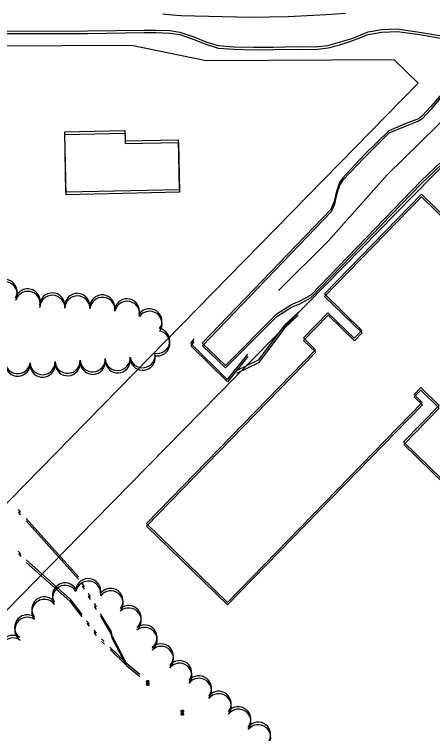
# Model space of a CAD drawing. Extents: x -25029 to 2274964, y -81170 to 687028.
# Drawn here: x 14435 to 14769, y -65900 to -65327 of the extents above; entities that cross this region are included whole.
import ezdxf

# ---------------------------------------------------------------- set-up
doc = ezdxf.new("R2010")
doc.units = 0
for name, color, linetype in [('81911BEA - RW_X_Fee_RW', 7, 'Continuous'), ('BLDG', 7, 'Continuous'), ('GE_X_CL_2000', 7, 'Continuous'), ('ROAD', 7, 'Continuous'), ('TREES', 7, 'Continuous'), ('WALL', 7, 'Continuous'), ('WATER', 7, 'Continuous')]:
    doc.layers.add(name, color=color, linetype=linetype)

msp = doc.modelspace()

# ---------------------------------------------------------------- linework, layer by layer
at = {"layer": '81911BEA - RW_X_Fee_RW'}
for p, q in [((14588.2, -65363.5), (14528.6, -65351.39)), ((14738.21, -65362.8), (14588.2, -65363.5)), ((14757.25, -65381.56), (14738.21, -65362.8)), ((14499.2, -65730.13), (14832.37, -65390.61))]:
    msp.add_line(p, q, dxfattribs=at)
for points in [[(14528.6, -65351.39), (14196.48, -65352.92), (14038.66, -65353.66)], [(14245.22, -65903.96), (14248.34, -65900.86), (14455.29, -65689.68), (14757.25, -65381.56)], [(14286.87, -65946.86), (14288.01, -65945.7), (14499.2, -65730.13)]]:
    msp.add_lwpolyline(points, dxfattribs=at)
at = {"layer": 'BLDG'}
for points in [[(14475.28, -65420.27), (14523.35, -65419.26), (14523.52, -65427.5), (14565.88, -65426.62), (14566.72, -65466.47), (14476.29, -65468.36)], [(14475.4, -65422.25), (14523.47, -65421.25), (14523.64, -65429.49), (14566, -65428.61), (14566.83, -65468.46), (14476.4, -65470.34)], [(14682.52, -65549.38), (14712.43, -65578.52), (14706.26, -65584.86), (14685.28, -65564.41), (14665.72, -65584.49), (14675.46, -65593.97), (14540.52, -65732.55), (14605.15, -65795.47), (14760.52, -65635.92), (14753.98, -65629.55), (14759.27, -65624.12), (14773.97, -65638.44), (14745.65, -65667.51), (14994.12, -65909.47), (14973.79, -65930.36), (15068.38, -66022.45), (15088.74, -66001.55), (15108.28, -66020.58), (15213.84, -65912.17), (14759.8, -65470.02)], [(14682.62, -65551.39), (14712.53, -65580.53), (14706.36, -65586.87), (14685.38, -65566.42), (14665.82, -65586.5), (14675.56, -65595.98), (14540.6, -65734.54), (14605.22, -65797.47), (14760.61, -65637.94), (14754.07, -65631.57), (14759.36, -65626.14), (14774.06, -65640.46), (14745.74, -65669.53), (14994.18, -65911.52), (14973.85, -65932.4), (15068.42, -66024.51), (15088.79, -66003.61), (15108.32, -66022.64), (15213.9, -65914.24), (14759.91, -65472.04)]]:
    msp.add_lwpolyline(points, close=True, dxfattribs=at)
at = {"layer": 'GE_X_CL_2000'}
for points in [[(14553.63, -65326.08), (14560.97, -65326.94), (14568.33, -65327.6), (14623.16, -65328.8), (14638.37, -65328.61), (14653.59, -65328.21), (14668.79, -65327.58), (14683.98, -65326.74), (14699.16, -65325.68)], [(14836.79, -65349.72), (14810.96, -65377.63), (14732.52, -65454.48), (14685.38, -65507.34), (14645.9, -65546.7)]]:
    msp.add_lwpolyline(points, dxfattribs=at)
at = {"layer": 'ROAD'}
for points in [[(14406.44, -65339.89), (14493.41, -65339.74), (14538.63, -65339.06), (14547.87, -65339.13), (14559.06, -65339.48), (14567.22, -65340.7), (14578.21, -65344.52), (14588.58, -65348.71), (14597.72, -65351.54), (14610.09, -65352.41), (14625.78, -65352.77), (14641.62, -65352.61), (14660.86, -65352.25), (14674.81, -65352.58), (14685.27, -65351.37), (14694.57, -65348.87), (14705.04, -65345.53), (14717.29, -65340.63), (14728.16, -65338.75), (14740.33, -65338.14), (14758.38, -65340.74), (14776.26, -65343.74)], [(14406.57, -65341.87), (14493.54, -65341.73), (14538.76, -65341.05), (14548, -65341.12), (14559.19, -65341.47), (14567.35, -65342.7), (14578.34, -65346.52), (14588.71, -65350.71), (14597.85, -65353.54), (14610.22, -65354.41), (14625.91, -65354.77), (14641.75, -65354.61), (14660.99, -65354.26), (14674.94, -65354.59), (14685.4, -65353.38), (14694.7, -65350.88), (14705.17, -65347.54), (14717.42, -65342.64), (14728.29, -65340.76), (14740.46, -65340.16), (14758.51, -65342.76), (14776.39, -65345.76)], [(14777.73, -65387.96), (14767.42, -65400.14), (14760.26, -65407.78), (14757.42, -65409.8), (14746.8, -65413.91), (14733.8, -65419.31), (14714.19, -65438.62), (14697.1, -65456.83), (14694.48, -65460.69), (14691.96, -65468.53), (14690.3, -65475.81), (14687.69, -65482.05), (14585.06, -65588.85), (14603.49, -65606.45), (14644.51, -65565.44), (14656.1, -65557.92), (14662.63, -65555.32), (14671.86, -65550.26), (14759.69, -65459.3), (14786.53, -65433.82)], [(14777.85, -65389.98), (14767.54, -65402.16), (14760.38, -65409.8), (14757.54, -65411.82), (14746.92, -65415.93), (14733.92, -65421.33), (14714.31, -65440.63), (14697.21, -65458.84), (14694.59, -65462.7), (14692.07, -65470.54), (14690.41, -65477.82), (14687.8, -65484.06), (14585.16, -65590.85), (14603.59, -65608.45), (14644.61, -65567.44), (14656.2, -65559.93), (14662.73, -65557.33), (14671.96, -65552.27), (14759.8, -65461.32), (14786.65, -65435.84)]]:
    msp.add_lwpolyline(points, dxfattribs=at)
at = {"layer": 'TREES'}
for centre, radius, start, end in [((14427.36, -65547.83), 10, 331.96344, 151.96344), ((14427.46, -65549.81), 10, 331.95644, 151.95644), ((14445.76, -65555.41), 10, 343.22814, 163.22814), ((14445.86, -65557.4), 10, 343.22114, 163.22114), ((14465.33, -65558.59), 10, 358.3111, 178.3111), ((14465.43, -65560.58), 10, 358.3041, 178.3041), ((14485.33, -65559.09), 10, 358.85503, 178.85503), ((14485.42, -65561.08), 10, 358.84803, 178.84803), ((14505.28, -65560.23), 10, 354.59088, 174.59088), ((14505.38, -65562.22), 10, 354.58388, 174.58388), ((14525, -65563.33), 10, 347.51889, 167.51889), ((14525.1, -65565.33), 10, 347.51189, 167.51189), ((14542.91, -65571.3), 10, 324.52052, 144.52052), ((14543, -65573.3), 10, 324.51352, 144.51352), ((14549.15, -65586.92), 10, 259.06132, 79.06132), ((14549.24, -65588.92), 10, 259.05432, 79.05432), ((14537.38, -65598.33), 10, 189.12436, 9.12436), ((14537.47, -65600.32), 10, 189.11736, 9.11736), ((14437.74, -65603.04), 10, 171.89956, 351.89956), ((14437.83, -65605.02), 10, 171.89256, 351.89256), ((14457.62, -65603.88), 10, 183.24988, 3.24988), ((14477.59, -65602.75), 10, 183.24988, 3.24988), ((14477.68, -65604.74), 10, 183.24288, 3.24288), ((14497.56, -65601.61), 10, 183.24988, 3.24988), ((14497.65, -65603.6), 10, 183.24288, 3.24288), ((14517.52, -65600.48), 10, 183.24988, 3.24988), ((14517.61, -65602.47), 10, 183.24288, 3.24288), ((14457.71, -65605.87), 10, 183.24288, 3.24288), ((14494.1, -65786.47), 10, 350.62438, 170.62438), ((14475.57, -65789.83), 10, 29.98352, 209.98352), ((14475.64, -65791.82), 10, 29.97652, 209.97652), ((14494.17, -65788.46), 10, 350.61738, 170.61738), ((14511.87, -65794.22), 10, 322.24072, 142.24072), ((14511.94, -65796.21), 10, 322.23372, 142.23372), ((14459.02, -65800.97), 10, 37.88874, 217.88874), ((14459.09, -65802.96), 10, 37.88174, 217.88174), ((14526.33, -65807.9), 10, 310.90419, 130.90419), ((14526.39, -65809.9), 10, 310.89719, 130.89719), ((14445.38, -65815.3), 10, 54.90849, 234.90849), ((14445.44, -65817.28), 10, 54.90149, 234.90149), ((14538.97, -65823.39), 10, 307.55138, 127.55138), ((14539.03, -65825.38), 10, 307.54438, 127.54438), ((14433.91, -65831.68), 10, 55.1098, 235.1098), ((14433.97, -65833.67), 10, 55.1028, 235.1028), ((14552.07, -65838.45), 10, 314.4687, 134.4687), ((14552.13, -65840.45), 10, 314.4617, 134.4617), ((14566.8, -65851.65), 9.82, 321.87436, 141.87436), ((14566.86, -65853.65), 9.82, 321.86736, 141.86736), ((14582.39, -65863.88), 10, 321.87436, 141.87436), ((14582.45, -65865.88), 10, 321.86736, 141.86736), ((14598.12, -65876.23), 10, 321.87436, 141.87436), ((14598.18, -65878.23), 10, 321.86736, 141.86736), ((14613.85, -65888.58), 10, 321.87436, 141.87436), ((14613.91, -65890.58), 10, 321.86736, 141.86736), ((14629.59, -65900.93), 10, 321.87436, 141.87436), ((14629.64, -65902.93), 10, 321.86736, 141.86736)]:
    msp.add_arc(centre, radius, start, end, dxfattribs=at)
at = {"layer": 'WALL'}
for points in [[(14661.4, -65564.37), (14650.71, -65574.46), (14629.71, -65602.38), (14612.14, -65610.86)], [(14661.5, -65566.38), (14650.81, -65576.47), (14629.81, -65604.38), (14612.24, -65612.86)], [(14621.16, -65597.46), (14605.01, -65617.6), (14575.96, -65589.02), (14578.58, -65585.35)], [(14621.26, -65599.46), (14605.1, -65619.6), (14576.06, -65591.02), (14578.68, -65587.35)]]:
    msp.add_lwpolyline(points, dxfattribs=at)
at = {"layer": 'WATER'}
for p, q in [((14486.22, -65774.96), (14444.53, -65728.39)), ((14486.29, -65776.95), (14444.61, -65730.37)), ((14438.26, -65754.48), (14440.33, -65756.83)), ((14438.34, -65756.46), (14440.41, -65758.81)), ((14491.08, -65782.97), (14489.47, -65780.29)), ((14491.15, -65784.96), (14489.54, -65782.28)), ((14495.9, -65791.02), (14494.29, -65788.33)), ((14495.97, -65793.01), (14494.36, -65790.32)), ((14500.72, -65799.06), (14499.11, -65796.38)), ((14500.79, -65801.05), (14499.18, -65798.37)), ((14492.82, -65810), (14494.72, -65812.48)), ((14492.89, -65811.99), (14494.79, -65814.47)), ((14498.52, -65817.44), (14500.42, -65819.92)), ((14498.59, -65819.43), (14500.49, -65821.91)), ((14504.66, -65824.5), (14506.9, -65826.67)), ((14504.73, -65826.49), (14506.97, -65828.66)), ((14524.4, -65843.65), (14535.18, -65852.62)), ((14524.47, -65845.64), (14535.25, -65854.61))]:
    msp.add_line(p, q, dxfattribs=at)
for points in [[(14440.37, -65723.74), (14439.93, -65723.25), (14438.34, -65721.36)], [(14440.45, -65725.72), (14440.01, -65725.23), (14438.42, -65723.34)], [(14444.47, -65761.51), (14444.47, -65761.51), (14479.36, -65792.46), (14489.01, -65805.04)], [(14444.55, -65763.49), (14444.55, -65763.49), (14479.43, -65794.44), (14489.08, -65807.03)], [(14511.39, -65831.02), (14524.4, -65843.65), (14513.49, -65822.55), (14512.3, -65818.38), (14503.93, -65804.42)], [(14511.46, -65833.01), (14524.47, -65845.64), (14513.56, -65824.54), (14512.37, -65820.37), (14504, -65806.41)]]:
    msp.add_lwpolyline(points, dxfattribs=at)
for points in [[(14541.58, -65858.72), (14541.55, -65858.62), (14541.55, -65858.62), (14541.55, -65858.61), (14541.54, -65858.61), (14541.53, -65858.61), (14541.53, -65858.62), (14541.52, -65858.62), (14541.51, -65858.72), (14540.55, -65858.54), (14540.6, -65858.26), (14540.81, -65857.93), (14541.14, -65857.7), (14541.53, -65857.62), (14541.92, -65857.69), (14542.25, -65857.91), (14542.47, -65858.24), (14542.53, -65858.53)], [(14541.51, -65858.53), (14541.53, -65858.63), (14541.53, -65858.64), (14541.53, -65858.64), (14541.54, -65858.64), (14541.55, -65858.64), (14541.55, -65858.64), (14541.56, -65858.63), (14541.57, -65858.54), (14542.53, -65858.72), (14542.48, -65859), (14542.27, -65859.33), (14541.94, -65859.55), (14541.55, -65859.64), (14541.16, -65859.56), (14540.83, -65859.35), (14540.61, -65859.02), (14540.55, -65858.72)], [(14541.64, -65860.71), (14541.61, -65860.61), (14541.61, -65860.61), (14541.61, -65860.6), (14541.6, -65860.6), (14541.59, -65860.6), (14541.59, -65860.61), (14541.58, -65860.61), (14541.57, -65860.71), (14540.61, -65860.53), (14540.66, -65860.25), (14540.87, -65859.92), (14541.2, -65859.69), (14541.59, -65859.61), (14541.98, -65859.68), (14542.31, -65859.9), (14542.53, -65860.23), (14542.59, -65860.52)], [(14541.57, -65860.52), (14541.59, -65860.62), (14541.59, -65860.63), (14541.59, -65860.63), (14541.6, -65860.63), (14541.61, -65860.63), (14541.61, -65860.63), (14541.62, -65860.62), (14541.63, -65860.53), (14542.59, -65860.71), (14542.54, -65860.99), (14542.33, -65861.32), (14542, -65861.54), (14541.61, -65861.63), (14541.22, -65861.55), (14540.89, -65861.34), (14540.67, -65861.01), (14540.61, -65860.71)], [(14569.19, -65882.36), (14569.17, -65882.26), (14569.17, -65882.26), (14569.16, -65882.25), (14569.15, -65882.25), (14569.15, -65882.25), (14569.14, -65882.26), (14569.14, -65882.26), (14569.12, -65882.36), (14568.16, -65882.18), (14568.22, -65881.9), (14568.43, -65881.57), (14568.75, -65881.34), (14569.14, -65881.26), (14569.53, -65881.33), (14569.86, -65881.55), (14570.09, -65881.88), (14570.15, -65882.17)], [(14569.12, -65882.17), (14569.14, -65882.27), (14569.14, -65882.28), (14569.15, -65882.28), (14569.15, -65882.28), (14569.16, -65882.28), (14569.17, -65882.28), (14569.17, -65882.27), (14569.19, -65882.18), (14570.15, -65882.36), (14570.09, -65882.64), (14569.88, -65882.97), (14569.56, -65883.19), (14569.17, -65883.28), (14568.78, -65883.2), (14568.45, -65882.98), (14568.22, -65882.66), (14568.16, -65882.36)], [(14569.25, -65884.36), (14569.23, -65884.26), (14569.23, -65884.26), (14569.22, -65884.25), (14569.21, -65884.25), (14569.21, -65884.25), (14569.2, -65884.26), (14569.2, -65884.26), (14569.18, -65884.36), (14568.22, -65884.18), (14568.28, -65883.9), (14568.49, -65883.57), (14568.81, -65883.34), (14569.2, -65883.26), (14569.59, -65883.33), (14569.92, -65883.55), (14570.15, -65883.88), (14570.21, -65884.17)], [(14569.18, -65884.17), (14569.2, -65884.27), (14569.2, -65884.28), (14569.21, -65884.28), (14569.21, -65884.28), (14569.22, -65884.28), (14569.23, -65884.28), (14569.23, -65884.27), (14569.25, -65884.18), (14570.21, -65884.36), (14570.15, -65884.64), (14569.94, -65884.97), (14569.62, -65885.19), (14569.23, -65885.28), (14568.84, -65885.2), (14568.51, -65884.98), (14568.28, -65884.66), (14568.22, -65884.36)]]:
    msp.add_lwpolyline(points, close=True, dxfattribs=at)

doc.saveas('drawing.dxf')
